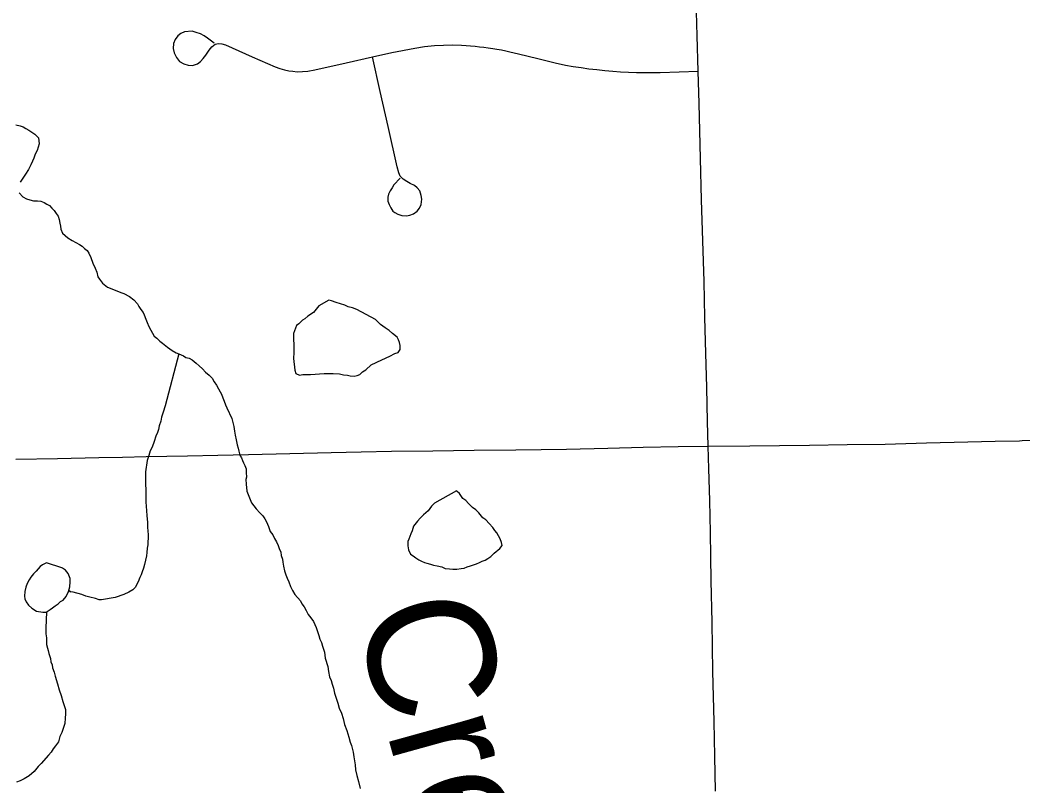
# Model space of a CAD drawing. Extents: x 103424 to 286016, y 38711 to 110967.
# Drawn here: x 139139 to 143130, y 75900 to 78949 of the extents above; entities that cross this region are included whole.
import ezdxf

# ---------------------------------------------------------------- set-up
doc = ezdxf.new("R2010")
doc.units = 0
for name, color, linetype in [('GM_X_County_Road', 7, 'Continuous'), ('GM_X_Minor_Lake', 7, 'Continuous'), ('GM_X_Minor_River', 7, 'Continuous'), ('GM_X_Minor_River_Text', 7, 'Continuous'), ('GM_X_Township_Road', 7, 'Continuous')]:
    doc.layers.add(name, color=color, linetype=linetype)

msp = doc.modelspace()

# ---------------------------------------------------------------- linework, layer by layer
at = {"layer": 'GM_X_County_Road'}
msp.add_lwpolyline([(141906.6, 75879.7), (141904, 76017.9), (141901.3, 76156), (141898.9, 76256.1), (141896.4, 76356.2), (141894.5, 76454), (141892.7, 76551.8), (141889.8, 76716.8), (141888.1, 76812.8), (141886.4, 76908.8), (141883.5, 77035.8), (141880.5, 77162.7), (141877.8, 77253), (141875.3, 77350.3), (141871.5, 77486.8), (141867.7, 77623.4), (141864.6, 77765.5), (141861.4, 77907.7), (141856.5, 78070.5), (141851.5, 78233.4), (141847.1, 78398.4), (141844.1, 78507.9), (141841.2, 78617.4), (141837.9, 78745), (141833.6, 78886.9), (141831.1, 78982.1)], dxfattribs=at)
at = {"layer": 'GM_X_Minor_Lake'}
for points in [[(140367.5, 77833.7), (140328.2, 77811.7), (140306.5, 77785.1), (140284.5, 77770.5), (140272.6, 77760.2), (140262.6, 77754), (140248.8, 77739.6), (140238.8, 77733.3), (140227.3, 77700.8), (140227.6, 77680.6), (140228.1, 77654.4), (140228.6, 77626.1), (140227, 77601.8), (140231.9, 77555.5), (140236.2, 77541.4), (140250.4, 77535.6), (140264.5, 77537.9), (140280.6, 77538.1), (140294.8, 77538.4), (140312.9, 77538.7), (140331, 77541.1), (140349.2, 77541.4), (140371.4, 77541.8), (140385.5, 77542.1), (140409.7, 77540.5), (140425.9, 77536.7), (140442.1, 77535), (140452.2, 77533.1)], [(140367.5, 77833.7), (140328.2, 77811.7), (140306.5, 77785.1), (140284.5, 77770.5), (140272.6, 77760.2), (140262.6, 77754), (140248.8, 77739.6), (140238.8, 77733.3), (140227.3, 77700.8), (140227.6, 77680.6), (140228.1, 77654.4), (140228.6, 77626.1), (140227, 77601.8), (140231.9, 77555.5), (140236.2, 77541.4), (140250.4, 77535.6), (140264.5, 77537.9), (140280.6, 77538.1), (140294.8, 77538.4), (140312.9, 77538.7), (140331, 77541.1), (140349.2, 77541.4), (140371.4, 77541.8), (140385.5, 77542.1), (140409.7, 77540.5), (140425.9, 77536.7), (140442.1, 77535), (140452.2, 77533.1), (140468.4, 77531.4), (140480.5, 77533.7), (140490.5, 77537.9), (140502.4, 77548.2), (140514.4, 77556.5), (140536.2, 77577.1), (140578.2, 77596), (140610.3, 77610.7), (140630.3, 77621.2), (140644.3, 77625.5), (140652.1, 77637.7), (140651.9, 77653.9), (140649.6, 77666), (140645.4, 77676), (140639.2, 77686), (140620.7, 77701.8), (140608.4, 77713.7), (140592.1, 77723.5), (140573.7, 77737.3), (140553.2, 77757.2), (140479.8, 77796.3), (140461.5, 77804), (140445.3, 77807.8), (140431.1, 77813.6), (140414.8, 77819.3), (140396.6, 77825.1), (140378.3, 77830.8), (140367.5, 77833.7)], [(140452.2, 77533.1), (140468.4, 77531.4), (140480.5, 77533.7), (140490.5, 77537.9), (140502.4, 77548.2), (140514.4, 77556.5), (140536.2, 77577.1), (140578.2, 77596), (140610.3, 77610.7), (140630.3, 77621.2), (140644.3, 77625.5), (140652.1, 77637.7), (140651.9, 77653.9), (140649.6, 77666), (140645.4, 77676), (140639.2, 77686), (140620.7, 77701.8), (140608.4, 77713.7), (140592.1, 77723.5), (140573.7, 77737.3), (140553.2, 77757.2), (140479.8, 77796.3), (140461.5, 77804), (140445.3, 77807.8), (140431.1, 77813.6), (140414.8, 77819.3), (140396.6, 77825.1), (140378.3, 77830.8), (140367.5, 77833.7)], [(140875.4, 77075.3), (140788.2, 77026.1), (140776.3, 77013.7), (140762.5, 76995.3), (140744.7, 76978.8), (140730.8, 76966.4), (140720.9, 76954.2), (140705.1, 76933.7), (140699.4, 76915.4), (140693.6, 76903.2), (140689.7, 76893), (140685.9, 76882.8), (140682, 76872.6), (140682.3, 76856.5), (140684.6, 76840.4), (140693, 76822.3), (140703.2, 76816.5), (140713.4, 76808.6), (140725.7, 76800.7), (140735.9, 76794.8), (140748.1, 76789), (140758.2, 76787.2), (140772.4, 76783.4), (140784.6, 76779.5), (140798.8, 76775.8), (140817, 76772), (140831.2, 76766.2), (140847.4, 76764.5), (140861.5, 76762.7), (140877.7, 76763), (140893.8, 76765.3)], [(140875.4, 77075.3), (140788.2, 77026.1), (140776.3, 77013.7), (140762.5, 76995.3), (140744.7, 76978.8), (140730.8, 76966.4), (140720.9, 76954.2), (140705.1, 76933.7), (140699.4, 76915.4), (140693.6, 76903.2), (140689.7, 76893), (140685.9, 76882.8), (140682, 76872.6), (140682.3, 76856.5), (140684.6, 76840.4), (140693, 76822.3), (140703.2, 76816.5), (140713.4, 76808.6), (140725.7, 76800.7), (140735.9, 76794.8), (140748.1, 76789), (140758.2, 76787.2), (140772.4, 76783.4), (140784.6, 76779.5), (140798.8, 76775.8), (140817, 76772), (140831.2, 76766.2), (140847.4, 76764.5), (140861.5, 76762.7), (140877.7, 76763), (140893.8, 76765.3), (140905.9, 76767.6), (140917.9, 76771.8), (140931.9, 76776.1), (140944, 76780.4), (140956, 76784.6), (140968, 76788.9), (140978, 76795.1), (140990, 76799.4), (141000, 76805.6), (141012, 76813.9), (141025.9, 76826.3), (141047.7, 76844.9), (141057.6, 76857.2), (141055.4, 76869.3), (141049.1, 76883.3), (141042.8, 76895.3), (141036.5, 76907.3), (141028.3, 76917.2), (141020, 76929.2), (141005.6, 76945.1), (140993.2, 76959), (140981, 76966.9), (140964.5, 76986.8), (140952.2, 76998.7), (140939.9, 77008.6), (140923.4, 77024.5), (140913.1, 77036.4), (140900.9, 77044.2), (140888.4, 77064.2), (140878.2, 77072.1), (140875.4, 77075.3)], [(140893.8, 76765.3), (140905.9, 76767.6), (140917.9, 76771.8), (140931.9, 76776.1), (140944, 76780.4), (140956, 76784.6), (140968, 76788.9), (140978, 76795.1), (140990, 76799.4), (141000, 76805.6), (141012, 76813.9), (141025.9, 76826.3), (141047.7, 76844.9), (141057.6, 76857.2), (141055.4, 76869.3), (141049.1, 76883.3), (141042.8, 76895.3), (141036.5, 76907.3), (141028.3, 76917.2), (141020, 76929.2), (141005.6, 76945.1), (140993.2, 76959), (140981, 76966.9), (140964.5, 76986.8), (140952.2, 76998.7), (140939.9, 77008.6), (140923.4, 77024.5), (140913.1, 77036.4), (140900.9, 77044.2), (140888.4, 77064.2), (140878.2, 77072.1), (140875.4, 77075.3)], [(139304.9, 76768.5), (139244.8, 76788.3), (139228.8, 76779.9), (139218.8, 76773.7), (139203, 76755.2), (139193.1, 76744.9), (139181.2, 76730.6), (139175.4, 76720.3), (139167.6, 76706.1), (139161.8, 76691.8), (139158.1, 76673.6), (139156.4, 76655.4), (139158.6, 76645.3), (139162.8, 76633.3), (139173.1, 76619.3), (139185.5, 76607.4), (139203.8, 76595.6)], [(139304.9, 76768.5), (139244.8, 76788.3), (139228.8, 76779.9), (139218.8, 76773.7), (139203, 76755.2), (139193.1, 76744.9), (139181.2, 76730.6), (139175.4, 76720.3), (139167.6, 76706.1), (139161.8, 76691.8), (139158.1, 76673.6), (139156.4, 76655.4), (139158.6, 76645.3), (139162.8, 76633.3), (139173.1, 76619.3), (139185.5, 76607.4), (139203.8, 76595.6), (139230.1, 76592), (139242.2, 76592.3), (139258.2, 76602.6), (139268.2, 76608.9), (139278.1, 76617.1), (139290.1, 76625.4), (139300, 76633.7), (139310, 76639.9), (139321.8, 76654.3), (139331.6, 76674.7), (139337.3, 76693), (139338.9, 76713.2), (139338.7, 76725.3), (139330.3, 76745.4), (139320, 76759.3), (139307.7, 76767.2), (139304.9, 76768.5)], [(139203.8, 76595.6), (139230.1, 76592), (139242.2, 76592.3), (139258.2, 76602.6), (139268.2, 76608.9), (139278.1, 76617.1), (139290.1, 76625.4), (139300, 76633.7), (139310, 76639.9), (139321.8, 76654.3), (139331.6, 76674.7), (139337.3, 76693), (139338.9, 76713.2), (139338.7, 76725.3), (139330.3, 76745.4), (139320, 76759.3), (139307.7, 76767.2), (139304.9, 76768.5)]]:
    msp.add_lwpolyline(points, dxfattribs=at)
at = {"layer": 'GM_X_Minor_River'}
for points in [[(139122.7, 78531.5), (139139, 78527.7), (139151.1, 78523.9), (139161.3, 78518), (139173.6, 78510.2), (139185.8, 78502.3), (139198.1, 78494.4), (139212.4, 78480.6), (139214.9, 78456.4), (139207.3, 78430), (139199.5, 78415.7), (139193.7, 78399.4), (139187.9, 78387.2), (139182.1, 78372.9), (139172.3, 78354.6), (139160.5, 78336.2), (139138.9, 78303.5)], [(139135.7, 78261), (139150.1, 78245.1), (139164.3, 78237.3), (139178.5, 78233.5), (139192.7, 78229.7), (139208.9, 78230), (139221, 78228.2), (139235.2, 78222.4), (139245.4, 78216.5), (139255.6, 78210.6), (139265.9, 78200.7), (139274.1, 78190.8), (139282.4, 78178.8), (139290.7, 78168.8), (139295, 78154.8), (139297.2, 78140.7), (139299.5, 78128.6), (139301.7, 78116.5), (139308, 78100.5), (139328.5, 78082.7), (139346.9, 78070.9), (139361.2, 78063), (139375.4, 78055.2), (139385.6, 78049.3), (139395.9, 78039.4), (139406.1, 78031.5), (139412.4, 78021.5), (139420.8, 78003.5), (139429.2, 77981.4), (139437.6, 77961.4), (139444, 77945.3), (139448.4, 77927.2), (139454.6, 77917.2), (139467, 77901.3), (139487.4, 77885.5), (139530.1, 77868.1), (139540.3, 77864.2), (139552.5, 77860.4), (139574.9, 77848.7), (139591.3, 77834.9), (139605.7, 77818.9), (139611.9, 77809), (139620.2, 77797), (139628.5, 77785), (139632.7, 77775), (139639, 77758.9), (139645.3, 77744.9), (139651.7, 77728.9), (139660, 77714.9), (139666.3, 77702.9), (139672.5, 77690.9), (139682.8, 77683), (139695.1, 77671.1), (139705.3, 77663.2), (139725.8, 77647.4), (139744.2, 77633.6), (139760.5, 77623.8), (139770.7, 77619.9), (139789, 77612.1), (139799.2, 77606.3), (139811.3, 77602.4), (139823.6, 77596.6), (139839.9, 77582.8), (139852.2, 77572.9), (139864.5, 77561), (139876.9, 77547.1), (139891.2, 77535.2)], [(139770.7, 77619.9), (139715.9, 77412.9), (139708.2, 77388.5), (139702.5, 77368.2), (139698.8, 77352), (139693.1, 77333.7), (139689.3, 77319.5), (139685.5, 77307.3), (139679.7, 77293), (139672, 77270.7), (139664.3, 77248.3), (139656.5, 77234), (139650.8, 77215.7), (139645.1, 77195.4), (139637.8, 77150.9), (139638.2, 77130.7), (139638.4, 77118.6), (139638.7, 77100.4), (139639.1, 77080.2), (139639.3, 77066), (139639.7, 77047.9), (139640, 77029.7), (139640.3, 77013.5), (139642.6, 76995.4), (139643, 76977.2), (139645.5, 76949), (139645.8, 76930.8), (139648.1, 76914.7), (139648.4, 76900.6), (139648.6, 76886.4), (139646.8, 76872.3), (139647.1, 76860.1), (139645.3, 76846), (139643.6, 76829.8), (139641.8, 76815.6), (139638.1, 76799.4), (139634.4, 76781.1), (139630.6, 76766.9), (139624.8, 76752.7), (139621, 76740.5), (139615.1, 76730.3), (139609.4, 76712), (139597.7, 76689.6), (139587.7, 76681.3), (139571.8, 76670.9), (139551.7, 76662.5), (139539.7, 76658.2), (139529.7, 76654), (139517.7, 76649.7), (139501.6, 76647.4), (139479.4, 76643), (139463.3, 76640.7), (139453.3, 76640.5), (139439, 76646.3), (139416.7, 76652), (139400.5, 76655.7), (139384.3, 76661.5), (139349.8, 76671), (139339.7, 76672.8), (139332.6, 76678.1), (139339.7, 76672.8)], [(139891.2, 77535.2), (139903.6, 77523.3), (139911.9, 77509.3), (139920.2, 77495.3), (139928.5, 77481.3), (139934.8, 77469.3), (139941, 77459.3), (139945.3, 77445.3), (139951.6, 77431.2), (139955.9, 77417.2), (139962.2, 77405.2), (139981.1, 77363.1), (139985.4, 77347), (139989.7, 77330.9), (139992.1, 77312.8), (139994.4, 77296.7), (139998.7, 77278.5), (140003.1, 77258.4), (140007.4, 77244.4), (140009.7, 77232.3), (140014, 77216.2), (140020.2, 77206.2), (140024.4, 77196.2), (140028.7, 77186.2), (140032.9, 77176.1), (140039.2, 77162.1), (140039.4, 77148), (140039.8, 77129.8), (140037.9, 77119.7), (140038.2, 77101.5), (140040.8, 77073.2), (140059.8, 77027.1), (140078.3, 77003.2), (140092.8, 76987.3), (140105.1, 76975.4), (140113.4, 76963.4), (140119.6, 76951.4), (140128, 76933.4), (140134.4, 76913.3), (140144.8, 76899.4), (140151.1, 76885.3), (140159.4, 76871.4), (140165.7, 76857.3), (140169.9, 76845.3), (140176.3, 76831.2), (140178.5, 76817.1), (140182.8, 76803.1), (140185.1, 76791), (140187.4, 76774.9), (140191.7, 76756.8), (140196.1, 76740.7), (140202.4, 76726.7), (140208.7, 76712.7), (140215, 76694.6), (140223.4, 76678.6), (140231.8, 76662.6), (140254.4, 76636.7), (140260.7, 76624.7), (140269, 76612.7), (140277.3, 76598.7), (140285.6, 76582.7), (140296, 76568.8), (140306.3, 76554.8), (140316.9, 76530.8), (140323.2, 76514.7), (140327.5, 76498.6), (140331.8, 76484.6), (140338.1, 76470.5), (140342.4, 76456.5), (140346.6, 76444.4), (140350.9, 76432.4), (140353.3, 76408.2), (140364, 76376), (140366.4, 76355.9), (140370.8, 76333.8), (140377.1, 76319.7), (140381.4, 76305.7), (140385.7, 76289.6), (140390.1, 76269.5), (140396.5, 76249.4), (140403, 76229.3), (140409.4, 76209.2), (140417.8, 76189.1), (140424.2, 76169.1), (140430.7, 76144.9), (140439.2, 76120.8), (140447.7, 76094.7), (140452.1, 76074.6), (140458.4, 76060.6), (140460.6, 76050.5), (140465, 76034.4), (140467.3, 76016.3), (140469.6, 76000.2), (140471.9, 75984.1), (140474.3, 75963.9), (140478.7, 75941.8), (140485.2, 75917.6), (140491.8, 75889.5)], [(139243.8, 76593.3), (139241.4, 76527.6), (139241.8, 76505.4), (139244.1, 76489.3), (139244.4, 76473.1), (139244.6, 76463), (139248.8, 76448.9), (139251, 76438.9), (139253.3, 76426.8), (139259.7, 76406.7), (139261.9, 76394.6), (139266.2, 76382.6), (139268.4, 76370.5), (139274.8, 76352.5), (139279.1, 76336.4), (139287.7, 76306.2), (139294.2, 76282.1), (139302.7, 76260), (139309.2, 76235.9), (139315.6, 76215.8), (139319.8, 76203.8), (139320.1, 76187.6), (139318.4, 76169.4), (139316.8, 76149.2), (139311.1, 76128.9), (139305.3, 76112.6), (139297.5, 76096.3), (139291.8, 76076), (139280, 76059.6), (139270.2, 76047.3), (139262.3, 76035.1), (139252.4, 76022.8), (139222.8, 75989.9), (139210.9, 75977.6), (139195.1, 75957.1), (139175.2, 75940.6), (139155.3, 75928.1), (139139.3, 75919.7), (139125.2, 75915.4)]]:
    msp.add_lwpolyline(points, dxfattribs=at)
at = {"layer": 'GM_X_Township_Road'}
for points in [[(139911.3, 78857.2), (139885.2, 78876.7), (139872.2, 78886), (139857, 78894.1), (139840.1, 78900.1), (139823.9, 78904.4), (139793.5, 78902.1), (139778.7, 78895.2), (139767.3, 78886), (139755.9, 78871.3), (139749.3, 78856), (139748.3, 78836.5), (139752.6, 78818.1), (139761.3, 78800.1), (139772.9, 78784.2), (139790.6, 78774.6), (139807.5, 78769.7), (139825.4, 78768.4), (139844.6, 78775), (139856.9, 78784.2), (139867.8, 78795.8), (139878.2, 78809.3), (139891.2, 78828.9), (139902.1, 78843), (139915.6, 78853.7), (139928.3, 78856), (139942.3, 78854.5), (139956, 78850.2), (140063.1, 78802.6), (140154.3, 78763.2), (140172.9, 78756.7), (140191.4, 78750.8), (140208, 78747.2), (140223.9, 78745), (140241.3, 78743.6), (140284, 78745.8), (140311.6, 78750.8), (140436.9, 78779.1), (140541.3, 78802.3), (140618.1, 78820.4), (140710.1, 78837.8), (140748.5, 78843.6), (140788.4, 78847.2), (140823.9, 78849.4), (140858.7, 78850.1), (140895.6, 78849.4), (140949.8, 78844.8), (140967.4, 78843.1), (140984.8, 78841.2), (141002.4, 78838.9), (141019.8, 78836.3), (141036.9, 78833.4), (141054.3, 78830.2), (141071.6, 78826.8), (141088.7, 78823), (141105.9, 78818.9), (141122.7, 78814.5), (141199.1, 78795.7), (141268.1, 78778.4), (141309.2, 78770.1), (141340.4, 78764.6), (141371.6, 78759.8), (141403.1, 78755.4), (141434.3, 78751.6), (141465.8, 78748.3), (141497.5, 78745.6), (141528.9, 78743.4), (141560.4, 78741.8), (141592.1, 78740.7), (141623.9, 78740.3), (141687, 78740.9), (141837.9, 78745)], [(140651.1, 78319.1), (140627.1, 78293.2), (140619.4, 78281.6), (140611.2, 78269), (140605.4, 78256.4), (140602.1, 78243.5), (140602.5, 78228.3), (140607.3, 78214.3), (140614.1, 78201.7), (140621.8, 78188.6), (140631, 78182.8), (140642.6, 78176), (140658.7, 78170.7), (140676.5, 78169.3), (140690.2, 78172.3), (140705.1, 78178), (140719.1, 78188.6), (140728.3, 78199.8), (140735.5, 78214.3), (140738.5, 78235.6), (140735.5, 78250.1), (140729.3, 78269), (140719.6, 78280.6), (140708.4, 78289.8), (140691.5, 78298), (140677.7, 78306), (140663.6, 78315.8), (140652.2, 78327.2), (140646.7, 78341.3), (140640.2, 78364.7), (140603.8, 78525.7), (140572.5, 78664), (140541.3, 78802.3)], [(139122.3, 77200.8), (139287.3, 77204), (139452.3, 77207.2), (139546.3, 77209.1), (139640.2, 77210.9), (139805.2, 77214.2), (139926.4, 77216.6), (140047.5, 77218.9), (140212.5, 77222.9), (140377.6, 77226.9), (140497.1, 77229.8), (140616.7, 77232.7), (140781.7, 77234.7), (140946.8, 77236.8), (141111.9, 77238.7), (141212.7, 77240), (141313.6, 77241.2), (141478.7, 77244.9), (141618.4, 77248.1), (141758.2, 77251.2), (141877.8, 77253), (142042.9, 77254.6), (142161.5, 77255.7), (142280.1, 77256.9), (142430.7, 77259.1), (142581.3, 77261.2), (142746.3, 77265.3), (142911.3, 77269.3), (143019.4, 77272), (143116.7, 77274.3)], [(143116.7, 77274.3), (143127.5, 77274.6), (143292.5, 77278.6)]]:
    msp.add_lwpolyline(points, dxfattribs=at)

# ---------------------------------------------------------------- texts
at = {"layer": 'GM_X_Minor_River_Text'}
msp.add_text('Creek', height=503.46, rotation=285.4942, dxfattribs=at).set_placement((140465.6, 76589.8))

doc.saveas('drawing.dxf')
